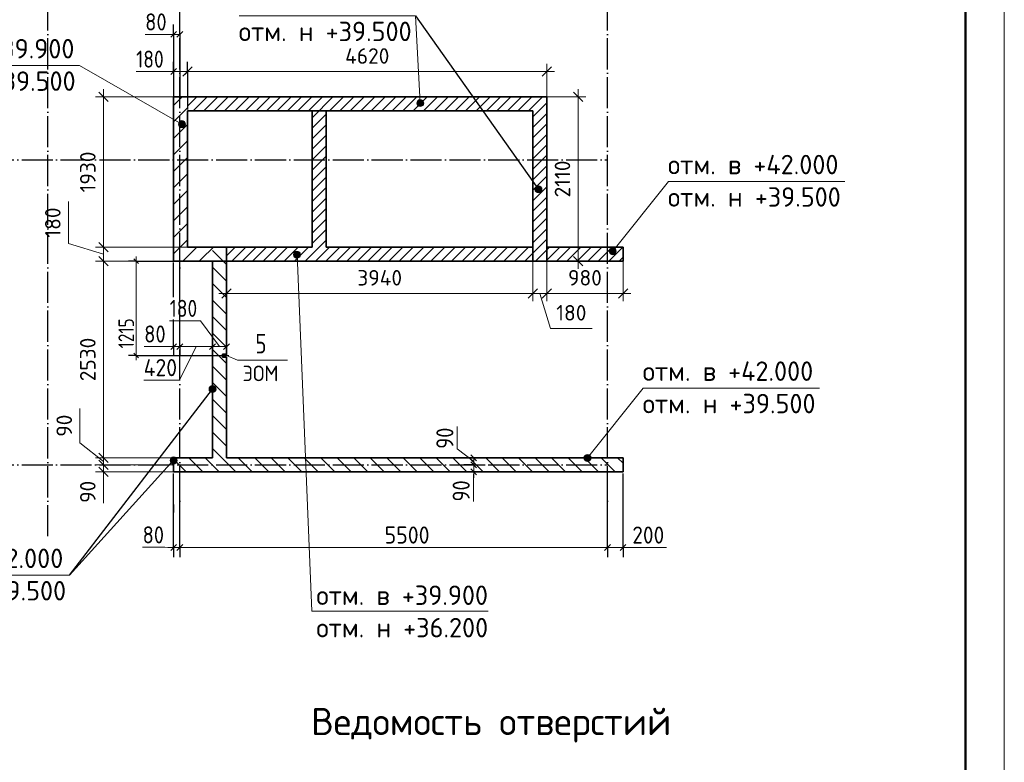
# Model space of a CAD drawing. Header units: millimetres. Extents: x -49773 to 2322955, y -3321 to 58485.
# Tile 485 of 580: x 1896963 to 1909627, y 12662 to 22206. Entities that reach past the tile are written whole.
import ezdxf

# ---------------------------------------------------------------- set-up
doc = ezdxf.new("R2010")
doc.units = ezdxf.units.MM
doc.header["$PDMODE"] = 65
doc.linetypes.add('______11', pattern=[500, 400, -50, 0, -50])
doc.linetypes.add('______5', pattern=[1100, 800, -100, 100, -100])
for name, color, linetype, lineweight in [('Standard', 7, 'Continuous', 25), ('Высотная отметки_ общее', 7, 'Continuous', 13), ('Макрос окна_ общее', 7, 'Continuous', 13), ('Ограждение_ 2D надпись', 7, 'Continuous', 13), ('Размерная линия_ общее', 7, 'Continuous', 13), ('Размерная линия_ общее_1', 7, 'Continuous', 13), ('СПДС_РАЗМЕРЫ', 152, 'Continuous', 25), ('Стена_ общее', 7, 'Continuous', 35), ('тонкая', 7, 'Continuous', 25)]:
    doc.layers.add(name, color=color, linetype=linetype, lineweight=lineweight)
doc.layers.add('Осевая линия_ общее', color=7, linetype='______5', lineweight=13, true_color=0xa0a0a0)
doc.styles.add('ISOCPEUR', font='txt')
doc.dimstyles.new('__________2', dxfattribs={"dimtxt": 250, "dimasz": 200, "dimexe": 0, "dimexo": 0, "dimgap": 100, "dimtad": 1, "dimdec": 0, "dimrnd": 1, "dimzin": 12, "dimdsep": 46, "dimtxsty": 'ISOCPEUR', "dimblk": 'ALL_ML_STRICH', "dimblk1": 'ALL_ML_STRICH', "dimblk2": 'ALL_ML_STRICH', "dimsah": 1, "dimcen": 0, "dimclrd": 7, "dimclre": 7, "dimclrt": 7, "dimadec": 0, "dimazin": 0, "dimtfac": 1, "dimtdec": 0, "dimtmove": 1, "dimatfit": 3, "dimfxl": 0, "dimtzin": 0, "dimlwd": 0, "dimlwe": 13, "dimarcsym": 0})

# ---------------------------------------------------------------- blocks, each defined once
blk = doc.blocks.new('ALL_ML_STRICH')
at = {"color": 0, "linetype": 'ByBlock', "lineweight": -2}
for p, q in [((-1, 0), (0.5, 0)), ((-0.3, -0.3), (0.3, 0.3)), ((0, -0.5), (0, 0.5))]:
    blk.add_line(p, q, dxfattribs=at)
blk = doc.blocks.new('*D920')
at = {"layer": 'Defpoints', "color": 0}
for p in [(1898943, 21214), (1898039, 19284), (1899123, 19284)]:
    blk.add_point(p, dxfattribs=at)
at = {"layer": 'СПДС_РАЗМЕРЫ', "color": 7, "lineweight": 13}
for p, q in [((1898943, 21214), (1898039, 21214)), ((1899123, 19284), (1898039, 19284))]:
    blk.add_line(p, q, dxfattribs=at)
at = {"layer": 'СПДС_РАЗМЕРЫ', "color": 7, "lineweight": 0}
blk.add_line((1898039, 21014), (1898039, 19484), dxfattribs=at)
at = {"layer": 'СПДС_РАЗМЕРЫ', "color": 7, "lineweight": 0, "xscale": 200, "yscale": 200, "zscale": 200}
for p, rotation in [((1898039, 21214), 90), ((1898039, 19284), 270)]:
    blk.add_blockref('ALL_ML_STRICH', p, dxfattribs=dict(at, rotation=rotation))
at = {"layer": 'СПДС_РАЗМЕРЫ', "color": 7, "insert": (1897839, 20249), "char_height": 200, "attachment_point": 5, "rotation": 90, "style": 'ISOCPEUR'}
blk.add_mtext('1930', dxfattribs=at)
blk = doc.blocks.new('*D921')
at = {"layer": 'Defpoints', "color": 0}
for p in [(1898943, 19104), (1898039, 16574), (1898943, 16574)]:
    blk.add_point(p, dxfattribs=at)
at = {"layer": 'СПДС_РАЗМЕРЫ', "color": 7, "lineweight": 13}
for p, q in [((1898943, 19104), (1898039, 19104)), ((1898943, 16574), (1898039, 16574))]:
    blk.add_line(p, q, dxfattribs=at)
at = {"layer": 'СПДС_РАЗМЕРЫ', "color": 7, "lineweight": 0}
blk.add_line((1898039, 18904), (1898039, 16774), dxfattribs=at)
at = {"layer": 'СПДС_РАЗМЕРЫ', "color": 7, "lineweight": 0, "xscale": 200, "yscale": 200, "zscale": 200}
for p, rotation in [((1898039, 19104), 90), ((1898039, 16574), 270)]:
    blk.add_blockref('ALL_ML_STRICH', p, dxfattribs=dict(at, rotation=rotation))
at = {"layer": 'СПДС_РАЗМЕРЫ', "color": 7, "insert": (1897839, 17839), "char_height": 200, "attachment_point": 5, "rotation": 90, "style": 'ISOCPEUR'}
blk.add_mtext('2530', dxfattribs=at)
blk = doc.blocks.new('*D922')
at = {"layer": 'Defpoints', "color": 0}
for p in [(1898039, 16484), (1898943, 16574), (1898943, 16484)]:
    blk.add_point(p, dxfattribs=at)
at = {"layer": 'СПДС_РАЗМЕРЫ', "color": 7, "lineweight": 0}
for p, q in [((1897736, 17208), (1897736, 16768)), ((1898039, 16774), (1898039, 16974)), ((1897736, 16768), (1898039, 16529)), ((1898039, 16574), (1898039, 16484)), ((1898039, 16284), (1898039, 16084))]:
    blk.add_line(p, q, dxfattribs=at)
at = {"layer": 'СПДС_РАЗМЕРЫ', "color": 7, "lineweight": 13}
for p, q in [((1898943, 16574), (1898039, 16574)), ((1898943, 16484), (1898039, 16484))]:
    blk.add_line(p, q, dxfattribs=at)
at = {"layer": 'СПДС_РАЗМЕРЫ', "color": 7, "lineweight": 0, "xscale": 200, "yscale": 200, "zscale": 200}
for p, rotation in [((1898039, 16574), 270), ((1898039, 16484), 90)]:
    blk.add_blockref('ALL_ML_STRICH', p, dxfattribs=dict(at, rotation=rotation))
at = {"layer": 'СПДС_РАЗМЕРЫ', "color": 7, "insert": (1897536, 16988), "char_height": 200, "attachment_point": 5, "rotation": 90, "style": 'ISOCPEUR'}
blk.add_mtext('90', dxfattribs=at)
blk = doc.blocks.new('*D923')
at = {"layer": 'Defpoints', "color": 0}
for p in [(1898943, 16484), (1898039, 16394), (1898943, 16394)]:
    blk.add_point(p, dxfattribs=at)
at = {"layer": 'СПДС_РАЗМЕРЫ', "color": 7, "lineweight": 0}
for p, q in [((1898039, 16684), (1898039, 16884)), ((1898039, 16484), (1898039, 16394)), ((1898039, 16194), (1898039, 15994))]:
    blk.add_line(p, q, dxfattribs=at)
at = {"layer": 'СПДС_РАЗМЕРЫ', "color": 7, "lineweight": 13}
for p, q in [((1898943, 16484), (1898039, 16484)), ((1898943, 16394), (1898039, 16394))]:
    blk.add_line(p, q, dxfattribs=at)
at = {"layer": 'СПДС_РАЗМЕРЫ', "color": 7, "lineweight": 0, "xscale": 200, "yscale": 200, "zscale": 200}
for p, rotation in [((1898039, 16484), 270), ((1898039, 16394), 90)]:
    blk.add_blockref('ALL_ML_STRICH', p, dxfattribs=dict(at, rotation=rotation))
at = {"layer": 'СПДС_РАЗМЕРЫ', "color": 7, "insert": (1897839, 16138), "char_height": 200, "attachment_point": 5, "rotation": 90, "style": 'ISOCPEUR'}
blk.add_mtext('90', dxfattribs=at)
blk = doc.blocks.new('*D977')
at = {"layer": 'Defpoints', "color": 0}
for p in [(1899123, 19284), (1898039, 19104), (1899123, 19104)]:
    blk.add_point(p, dxfattribs=at)
at = {"layer": 'СПДС_РАЗМЕРЫ', "color": 7, "lineweight": 0}
for p, q in [((1897589, 19869), (1897589, 19329)), ((1898039, 19484), (1898039, 19684)), ((1897589, 19329), (1898039, 19194)), ((1898039, 19284), (1898039, 19104)), ((1898039, 18904), (1898039, 18704))]:
    blk.add_line(p, q, dxfattribs=at)
at = {"layer": 'СПДС_РАЗМЕРЫ', "color": 7, "lineweight": 13}
for p, q in [((1899123, 19284), (1898039, 19284)), ((1899123, 19104), (1898039, 19104))]:
    blk.add_line(p, q, dxfattribs=at)
at = {"layer": 'СПДС_РАЗМЕРЫ', "color": 7, "lineweight": 0, "xscale": 200, "yscale": 200, "zscale": 200}
for p, rotation in [((1898039, 19284), 270), ((1898039, 19104), 90)]:
    blk.add_blockref('ALL_ML_STRICH', p, dxfattribs=dict(at, rotation=rotation))
at = {"layer": 'СПДС_РАЗМЕРЫ', "color": 7, "insert": (1897389, 19599), "char_height": 200, "attachment_point": 5, "rotation": 90, "style": 'ISOCPEUR'}
blk.add_mtext('180', dxfattribs=at)
blk = doc.blocks.new('*D978')
at = {"layer": 'Defpoints', "color": 0}
for p in [(1903743, 21540), (1899123, 21214), (1903743, 21214)]:
    blk.add_point(p, dxfattribs=at)
at = {"layer": 'СПДС_РАЗМЕРЫ', "color": 7, "lineweight": 13}
for p, q in [((1899123, 21214), (1899123, 21540)), ((1903743, 21214), (1903743, 21540))]:
    blk.add_line(p, q, dxfattribs=at)
at = {"layer": 'СПДС_РАЗМЕРЫ', "color": 7, "lineweight": 0}
blk.add_line((1899323, 21540), (1903543, 21540), dxfattribs=at)
at = {"layer": 'СПДС_РАЗМЕРЫ', "color": 7, "lineweight": 0, "xscale": 200, "yscale": 200, "zscale": 200, "rotation": 180}
blk.add_blockref('ALL_ML_STRICH', (1899123, 21540), dxfattribs=at)
at = {"layer": 'СПДС_РАЗМЕРЫ', "color": 7, "lineweight": 0, "xscale": 200, "yscale": 200, "zscale": 200}
blk.add_blockref('ALL_ML_STRICH', (1903743, 21540), dxfattribs=at)
at = {"layer": 'СПДС_РАЗМЕРЫ', "color": 7, "insert": (1901433, 21740), "char_height": 200, "attachment_point": 5, "style": 'ISOCPEUR'}
blk.add_mtext('4620', dxfattribs=at)
blk = doc.blocks.new('*D979')
at = {"layer": 'Defpoints', "color": 0}
for p in [(1903743, 21214), (1903743, 19104), (1904144, 19104)]:
    blk.add_point(p, dxfattribs=at)
at = {"layer": 'СПДС_РАЗМЕРЫ', "color": 7, "lineweight": 13}
for p, q in [((1903743, 21214), (1904144, 21214)), ((1903743, 19104), (1904144, 19104))]:
    blk.add_line(p, q, dxfattribs=at)
at = {"layer": 'СПДС_РАЗМЕРЫ', "color": 7, "lineweight": 0}
blk.add_line((1904144, 21014), (1904144, 19304), dxfattribs=at)
at = {"layer": 'СПДС_РАЗМЕРЫ', "color": 7, "lineweight": 0, "xscale": 200, "yscale": 200, "zscale": 200}
for p, rotation in [((1904144, 21214), 90), ((1904144, 19104), 270)]:
    blk.add_blockref('ALL_ML_STRICH', p, dxfattribs=dict(at, rotation=rotation))
at = {"layer": 'СПДС_РАЗМЕРЫ', "color": 7, "insert": (1903944, 20159), "char_height": 200, "attachment_point": 5, "rotation": 90, "style": 'ISOCPEUR'}
blk.add_mtext('2110', dxfattribs=at)
blk = doc.blocks.new('*D980')
at = {"layer": 'Defpoints', "color": 0}
for p in [(1903743, 19104), (1904723, 19104), (1904723, 18689)]:
    blk.add_point(p, dxfattribs=at)
at = {"layer": 'СПДС_РАЗМЕРЫ', "color": 7, "lineweight": 13}
for p, q in [((1903743, 19104), (1903743, 18689)), ((1904723, 19104), (1904723, 18689))]:
    blk.add_line(p, q, dxfattribs=at)
at = {"layer": 'СПДС_РАЗМЕРЫ', "color": 7, "lineweight": 0}
blk.add_line((1903943, 18689), (1904523, 18689), dxfattribs=at)
at = {"layer": 'СПДС_РАЗМЕРЫ', "color": 7, "lineweight": 0, "xscale": 200, "yscale": 200, "zscale": 200, "rotation": 180}
blk.add_blockref('ALL_ML_STRICH', (1903743, 18689), dxfattribs=at)
at = {"layer": 'СПДС_РАЗМЕРЫ', "color": 7, "lineweight": 0, "xscale": 200, "yscale": 200, "zscale": 200}
blk.add_blockref('ALL_ML_STRICH', (1904723, 18689), dxfattribs=at)
at = {"layer": 'СПДС_РАЗМЕРЫ', "color": 7, "insert": (1904233, 18889), "char_height": 200, "attachment_point": 5, "style": 'ISOCPEUR'}
blk.add_mtext('980', dxfattribs=at)
blk = doc.blocks.new('*D981')
at = {"layer": 'Defpoints', "color": 0}
for p in [(1903563, 19104), (1903743, 19104), (1903743, 18689)]:
    blk.add_point(p, dxfattribs=at)
at = {"layer": 'СПДС_РАЗМЕРЫ', "color": 7, "lineweight": 13}
for p, q in [((1903563, 19104), (1903563, 18689)), ((1903743, 19104), (1903743, 18689))]:
    blk.add_line(p, q, dxfattribs=at)
at = {"layer": 'СПДС_РАЗМЕРЫ', "color": 7, "lineweight": 0}
for p, q in [((1903363, 18689), (1903163, 18689)), ((1903563, 18689), (1903743, 18689)), ((1903788, 18239), (1903653, 18689)), ((1903943, 18689), (1904143, 18689)), ((1904328, 18239), (1903788, 18239))]:
    blk.add_line(p, q, dxfattribs=at)
at = {"layer": 'СПДС_РАЗМЕРЫ', "color": 7, "lineweight": 0, "xscale": 200, "yscale": 200, "zscale": 200}
blk.add_blockref('ALL_ML_STRICH', (1903563, 18689), dxfattribs=at)
at = {"layer": 'СПДС_РАЗМЕРЫ', "color": 7, "lineweight": 0, "xscale": 200, "yscale": 200, "zscale": 200, "rotation": 180}
blk.add_blockref('ALL_ML_STRICH', (1903743, 18689), dxfattribs=at)
at = {"layer": 'СПДС_РАЗМЕРЫ', "color": 7, "insert": (1904058, 18439), "char_height": 200, "attachment_point": 5, "style": 'ISOCPEUR'}
blk.add_mtext('180', dxfattribs=at)
blk = doc.blocks.new('*D982')
at = {"layer": 'Defpoints', "color": 0}
for p in [(1899623, 19104), (1903563, 19104), (1903563, 18689)]:
    blk.add_point(p, dxfattribs=at)
at = {"layer": 'СПДС_РАЗМЕРЫ', "color": 7, "lineweight": 13}
for p, q in [((1899623, 19104), (1899623, 18689)), ((1903563, 19104), (1903563, 18689))]:
    blk.add_line(p, q, dxfattribs=at)
at = {"layer": 'СПДС_РАЗМЕРЫ', "color": 7, "lineweight": 0}
blk.add_line((1899823, 18689), (1903363, 18689), dxfattribs=at)
at = {"layer": 'СПДС_РАЗМЕРЫ', "color": 7, "lineweight": 0, "xscale": 200, "yscale": 200, "zscale": 200, "rotation": 180}
blk.add_blockref('ALL_ML_STRICH', (1899623, 18689), dxfattribs=at)
at = {"layer": 'СПДС_РАЗМЕРЫ', "color": 7, "lineweight": 0, "xscale": 200, "yscale": 200, "zscale": 200}
blk.add_blockref('ALL_ML_STRICH', (1903563, 18689), dxfattribs=at)
at = {"layer": 'СПДС_РАЗМЕРЫ', "color": 7, "insert": (1901593, 18889), "char_height": 200, "attachment_point": 5, "style": 'ISOCPEUR'}
blk.add_mtext('3940', dxfattribs=at)

msp = doc.modelspace()

# ---------------------------------------------------------------- hatches: boundary and pattern name
at = {"layer": 'Высотная отметки_ общее', "linetype": 'Continuous', "lineweight": 13, "transparency": 33554687}
for points in [[(1902070.4, 21140.8), (1902149.8, 21106.2), (1902079.5, 21162.3)], [(1902079.5, 21162.3), (1902159, 21127.7), (1902098.4, 21176)], [(1902079.5, 21162.3), (1902149.8, 21106.2), (1902159, 21127.7)], [(1902098.4, 21176), (1902156.4, 21150.5), (1902121.2, 21178.5)], [(1902098.4, 21176), (1902159, 21127.7), (1902156.4, 21150.5)], [(1902121.2, 21178.5), (1902156.4, 21150.5), (1902142.7, 21169.4)], [(1902073, 21118), (1902130.9, 21092.5), (1902070.4, 21140.8)], [(1902070.4, 21140.8), (1902130.9, 21092.5), (1902149.8, 21106.2)], [(1902108.1, 21090), (1902073, 21118), (1902086.6, 21099.1)], [(1902073, 21118), (1902108.1, 21090), (1902130.9, 21092.5)], [(1899014.8, 20892.3), (1899094.3, 20857.7), (1899033.7, 20906)], [(1899033.7, 20906), (1899091.7, 20880.5), (1899056.5, 20908.6)], [(1899033.7, 20906), (1899094.3, 20857.7), (1899091.7, 20880.5)], [(1899056.5, 20908.6), (1899091.7, 20880.5), (1899078, 20899.5)], [(1899005.7, 20870.8), (1899085.1, 20836.2), (1899014.8, 20892.3)], [(1899008.2, 20848), (1899066.2, 20822.5), (1899005.7, 20870.8)], [(1899005.7, 20870.8), (1899066.2, 20822.5), (1899085.1, 20836.2)], [(1899043.4, 20820), (1899008.2, 20848), (1899021.9, 20829.1)], [(1899008.2, 20848), (1899043.4, 20820), (1899066.2, 20822.5)], [(1899014.8, 20892.3), (1899085.1, 20836.2), (1899094.3, 20857.7)], [(1903591.2, 20031.8), (1903670.7, 19997.2), (1903600.3, 20053.3)], [(1903593.8, 20009), (1903651.7, 19983.5), (1903591.2, 20031.8)], [(1903591.2, 20031.8), (1903651.7, 19983.5), (1903670.7, 19997.2)], [(1903600.3, 20053.3), (1903679.8, 20018.7), (1903619.3, 20067)], [(1903600.3, 20053.3), (1903670.7, 19997.2), (1903679.8, 20018.7)], [(1903619.3, 20067), (1903677.2, 20041.5), (1903642.1, 20069.5)], [(1903619.3, 20067), (1903679.8, 20018.7), (1903677.2, 20041.5)], [(1903642.1, 20069.5), (1903677.2, 20041.5), (1903663.6, 20060.4)], [(1903629, 19981), (1903593.8, 20009), (1903607.5, 19990.1)], [(1903593.8, 20009), (1903629, 19981), (1903651.7, 19983.5)], [(1904546.4, 19236.1), (1904625.8, 19201.5), (1904555.5, 19257.6)], [(1904555.5, 19257.6), (1904634.9, 19223.1), (1904574.4, 19271.3)], [(1904555.5, 19257.6), (1904625.8, 19201.5), (1904634.9, 19223.1)], [(1904574.4, 19271.3), (1904632.4, 19245.8), (1904597.2, 19273.9)], [(1904574.4, 19271.3), (1904634.9, 19223.1), (1904632.4, 19245.8)], [(1904597.2, 19273.9), (1904632.4, 19245.8), (1904618.7, 19264.8)], [(1900569.4, 19168), (1900487.3, 19204.8), (1900483.8, 19181.7)], [(1900569.4, 19168), (1900483.8, 19181.7), (1900554.4, 19150)], [(1900554.4, 19150), (1900483.8, 19181.7), (1900491.9, 19160.3)], [(1900572.8, 19191.1), (1900502.2, 19222.8), (1900487.3, 19204.8)], [(1900572.8, 19191.1), (1900487.3, 19204.8), (1900569.4, 19168)], [(1900554.4, 19150), (1900491.9, 19160.3), (1900533, 19141.9)], [(1900533, 19141.9), (1900491.9, 19160.3), (1900509.9, 19145.3)], [(1900564.7, 19212.5), (1900523.6, 19230.9), (1900502.2, 19222.8)], [(1900564.7, 19212.5), (1900502.2, 19222.8), (1900572.8, 19191.1)], [(1900523.6, 19230.9), (1900564.7, 19212.5), (1900546.7, 19227.4)], [(1904548.9, 19213.4), (1904606.9, 19187.9), (1904546.4, 19236.1)], [(1904546.4, 19236.1), (1904606.9, 19187.9), (1904625.8, 19201.5)], [(1904584.1, 19185.3), (1904548.9, 19213.4), (1904562.6, 19194.4)], [(1904548.9, 19213.4), (1904584.1, 19185.3), (1904606.9, 19187.9)], [(1899447.8, 17414.3), (1899401.6, 17476.4), (1899398.3, 17453.7)], [(1899469.6, 17422.7), (1899415.9, 17494.9), (1899401.6, 17476.4)], [(1899469.6, 17422.7), (1899401.6, 17476.4), (1899447.8, 17414.3)], [(1899483.9, 17441.1), (1899437.7, 17503.3), (1899415.9, 17494.9)], [(1899483.9, 17441.1), (1899415.9, 17494.9), (1899469.6, 17422.7)], [(1899487.2, 17463.8), (1899460.4, 17499.9), (1899437.7, 17503.3)], [(1899487.2, 17463.8), (1899437.7, 17503.3), (1899483.9, 17441.1)], [(1899460.4, 17499.9), (1899487.2, 17463.8), (1899478.9, 17485.6)], [(1899447.8, 17414.3), (1899398.3, 17453.7), (1899425.1, 17417.6)], [(1899425.1, 17417.6), (1899398.3, 17453.7), (1899406.6, 17431.9)], [(1904221.8, 16580.6), (1904301.3, 16546), (1904230.9, 16602.1)], [(1904230.9, 16602.1), (1904310.4, 16567.6), (1904249.9, 16615.8)], [(1904230.9, 16602.1), (1904301.3, 16546), (1904310.4, 16567.6)], [(1904249.9, 16615.8), (1904307.8, 16590.3), (1904272.6, 16618.4)], [(1904249.9, 16615.8), (1904310.4, 16567.6), (1904307.8, 16590.3)], [(1904272.6, 16618.4), (1904307.8, 16590.3), (1904294.1, 16609.3)], [(1898947.8, 16496.3), (1898901.6, 16558.4), (1898898.3, 16535.7)], [(1898947.8, 16496.3), (1898898.3, 16535.7), (1898925.1, 16499.6)], [(1898925.1, 16499.6), (1898898.3, 16535.7), (1898906.6, 16513.9)], [(1898969.6, 16504.7), (1898915.9, 16576.9), (1898901.6, 16558.4)], [(1898969.6, 16504.7), (1898901.6, 16558.4), (1898947.8, 16496.3)], [(1898983.9, 16523.2), (1898937.7, 16585.3), (1898915.9, 16576.9)], [(1898983.9, 16523.2), (1898915.9, 16576.9), (1898969.6, 16504.7)], [(1898987.2, 16545.8), (1898960.4, 16581.9), (1898937.7, 16585.3)], [(1898987.2, 16545.8), (1898937.7, 16585.3), (1898983.9, 16523.2)], [(1898960.4, 16581.9), (1898987.2, 16545.8), (1898978.9, 16567.6)], [(1904224.4, 16557.9), (1904282.3, 16532.4), (1904221.8, 16580.6)], [(1904221.8, 16580.6), (1904282.3, 16532.4), (1904301.3, 16546)], [(1904259.5, 16529.8), (1904224.4, 16557.9), (1904238, 16538.9)], [(1904224.4, 16557.9), (1904259.5, 16529.8), (1904282.3, 16532.4)]]:
    msp.add_hatch(color=7, dxfattribs=at).paths.add_polyline_path(points)
at = {"layer": 'тонкая'}
h = msp.add_hatch(dxfattribs=at)
h.set_pattern_fill('ANSI31', color=254, scale=30)
h.set_pattern_definition([(45, (327168.32, 42149.83), (-67.351921, 67.351921), [])])
edge = h.paths.add_edge_path()
edge.add_line((1899122.8, 21034.1), (1900722.8, 21034.1))
edge.add_line((1899122.8, 21214.1), (1899122.8, 21034.1))
edge.add_line((1903742.8, 21214.1), (1899122.8, 21214.1))
edge.add_line((1903742.8, 20404.1), (1903742.8, 21214.1))
edge.add_line((1903562.8, 20404.1), (1903742.8, 20404.1))
edge.add_line((1903562.8, 21034.1), (1903562.8, 20404.1))
edge.add_line((1900902.8, 21034.1), (1903562.8, 21034.1))
edge.add_line((1900902.8, 20404.1), (1900902.8, 21034.1))
edge.add_line((1900722.8, 20404.1), (1900902.8, 20404.1))
edge.add_line((1900722.8, 21034.1), (1900722.8, 20404.1))
edge = h.paths.add_edge_path()
edge.add_line((1900902.8, 19284.1), (1900902.8, 20404.1))
edge.add_line((1903562.8, 19284.1), (1900902.8, 19284.1))
edge.add_line((1903562.8, 20404.1), (1903562.8, 19284.1))
edge.add_line((1903562.8, 20404.1), (1903742.8, 20404.1))
edge.add_line((1903742.8, 19284.1), (1903742.8, 20404.1))
edge.add_line((1904522.8, 19284.1), (1903742.8, 19284.1))
edge.add_line((1904522.8, 19104.1), (1904522.8, 19284.1))
edge.add_line((1899622.8, 19104.1), (1904522.8, 19104.1))
edge.add_line((1899622.8, 19104.1), (1899622.8, 19284.1))
edge.add_line((1900722.8, 19284.1), (1899622.8, 19284.1))
edge.add_line((1900722.8, 20404.1), (1900722.8, 19284.1))
edge.add_line((1900722.8, 20404.1), (1900902.8, 20404.1))
edge = h.paths.add_edge_path()
edge.add_line((1904522.8, 19104.1), (1904722.8, 19104.1))
edge.add_line((1904522.8, 19104.1), (1904522.8, 19284.1))
edge.add_line((1904722.8, 19284.1), (1904522.8, 19284.1))
edge.add_line((1904722.8, 19104.1), (1904722.8, 19284.1))

# ---------------------------------------------------------------- linework, layer by layer
at = {"layer": 'Standard', "color": 7, "linetype": 'Continuous', "lineweight": 13, "transparency": 33554687}
msp.add_lwpolyline([(1867626.9, -2690), (1909626.9, -2690), (1909626.9, 27010), (1867626.9, 27010), (1867626.9, -2690)], close=True, dxfattribs=at)
at = {"layer": 'Standard', "color": 7, "linetype": 'Continuous', "lineweight": 50, "transparency": 33554687}
msp.add_lwpolyline([(1869626.9, 26510), (1909126.9, 26510), (1909126.9, -2190), (1869626.9, -2190), (1869626.9, 26510)], close=True, dxfattribs=at)
at = {"layer": 'Высотная отметки_ общее', "color": 7, "linetype": 'Continuous', "lineweight": 13, "transparency": 33554687}
for p, q in [((1902079.5, 21162.3), (1902079.5, 21162.3)), ((1902142.7, 21169.4), (1902142.7, 21169.4)), ((1902086.6, 21099.1), (1902086.6, 21099.1)), ((1902149.8, 21106.2), (1902149.8, 21106.2)), ((1899078, 20899.5), (1899078, 20899.5)), ((1899014.8, 20892.3), (1899014.8, 20892.3)), ((1899021.9, 20829.1), (1899021.9, 20829.1)), ((1899085.1, 20836.2), (1899085.1, 20836.2)), ((1903600.3, 20053.3), (1903600.3, 20053.3)), ((1903663.6, 20060.4), (1903663.6, 20060.4)), ((1903607.5, 19990.1), (1903607.5, 19990.1)), ((1903670.7, 19997.2), (1903670.7, 19997.2)), ((1904555.5, 19257.6), (1904555.5, 19257.6)), ((1904618.7, 19264.8), (1904618.7, 19264.8)), ((1900487.3, 19204.8), (1900487.3, 19204.8)), ((1900509.9, 19145.3), (1900509.9, 19145.3)), ((1900546.7, 19227.4), (1900546.7, 19227.4)), ((1900569.4, 19168), (1900569.4, 19168)), ((1904562.6, 19194.4), (1904562.6, 19194.4)), ((1904625.8, 19201.5), (1904625.8, 19201.5)), ((1899415.9, 17494.9), (1899415.9, 17494.9)), ((1899478.9, 17485.6), (1899478.9, 17485.6)), ((1899406.6, 17431.9), (1899406.6, 17431.9)), ((1899469.6, 17422.7), (1899469.6, 17422.7)), ((1904230.9, 16602.1), (1904230.9, 16602.1)), ((1904294.1, 16609.3), (1904294.1, 16609.3)), ((1898906.6, 16513.9), (1898906.6, 16513.9)), ((1898915.9, 16576.9), (1898915.9, 16576.9)), ((1898969.6, 16504.7), (1898969.6, 16504.7)), ((1898978.9, 16567.6), (1898978.9, 16567.6)), ((1904238, 16538.9), (1904238, 16538.9)), ((1904301.3, 16546), (1904301.3, 16546))]:
    msp.add_line(p, q, dxfattribs=at)
for points in [[(1902114.7, 21134.3), (1902055.8, 22255.8), (1899787.7, 22255.8)], [(1899050, 20864.3), (1897734, 21616.9), (1895465.9, 21616.9)], [(1904590.7, 19229.6), (1905307.1, 20128), (1907575.2, 20128)], [(1900530.1, 19186.4), (1900721, 14605), (1902989.1, 14605)], [(1904266.1, 16574.1), (1904982.5, 17472.5), (1907250.6, 17472.5)], [(1898942.8, 16543.9), (1897604.7, 15066.7), (1895336.6, 15066.7)]]:
    msp.add_lwpolyline(points, dxfattribs=at)
for centre in [(1902114.7, 21134.3), (1899050, 20864.3), (1903635.5, 20025.3), (1904590.7, 19229.6), (1900528.3, 19186.4), (1899442.8, 17458.8), (1904266.1, 16574.1), (1898942.8, 16540.8)]:
    msp.add_circle(centre, 45, dxfattribs=at)
at = {"layer": 'Макрос окна_ общее', "color": 7, "linetype": 'Continuous', "lineweight": -3, "transparency": 33554687}
msp.add_line((1903082.8, 16574.1), (1903302.8, 16574.1), dxfattribs=at)
at = {"layer": 'Ограждение_ 2D надпись', "color": 7, "linetype": 'Continuous', "lineweight": 13, "transparency": 33554687}
msp.add_lwpolyline([(1899622.8, 17889.1), (1899765.3, 17830), (1900405.3, 17830)], dxfattribs=at)
at = {"layer": 'Осевая линия_ общее', "color": 253, "linetype": '______11', "lineweight": -3, "true_color": 0xa0a0a0, "transparency": 33554687}
for p, q in [((1897322.8, 15567), (1897322.8, 25421.1)), ((1899022.8, 15567), (1899022.8, 25421.1)), ((1904522.8, 15567), (1904522.8, 25421.1)), ((1893987.7, 20404.1), (1904522.8, 20404.1)), ((1893987.7, 16484.1), (1904522.8, 16484.1))]:
    msp.add_line(p, q, dxfattribs=at)
at = {"layer": 'Размерная линия_ общее', "color": 7, "linetype": 'Continuous', "lineweight": 25, "transparency": 33554687}
for p, q in [((1898905.3, 21980.6), (1898980.3, 22055.6)), ((1898985.3, 21980.6), (1899060.3, 22055.6)), ((1898905.3, 21502.1), (1898980.3, 21577.1)), ((1899085.3, 21502.1), (1899160.3, 21577.1)), ((1898905.3, 17967.1), (1898980.3, 18042.1)), ((1898985.3, 17967.1), (1899060.3, 18042.1)), ((1899405.3, 17967.1), (1899480.3, 18042.1)), ((1899585.3, 17967.1), (1899660.3, 18042.1)), ((1902764.8, 16611.6), (1902839.8, 16536.6)), ((1902764.8, 16521.6), (1902839.8, 16446.6)), ((1902764.8, 16431.6), (1902839.8, 16356.6)), ((1898905.3, 15385.4), (1898980.3, 15460.4)), ((1898985.3, 15385.4), (1899060.3, 15460.4)), ((1904485.3, 15385.4), (1904560.3, 15460.4)), ((1904685.3, 15385.4), (1904760.3, 15460.4))]:
    msp.add_line(p, q, dxfattribs=at)
at = {"layer": 'Размерная линия_ общее', "color": 253, "linetype": 'Continuous', "lineweight": -3, "true_color": 0xa0a0a0, "transparency": 33554687}
for p, q in [((1898942.8, 22018.1), (1898942.8, 22143.1)), ((1899022.8, 22018.1), (1899022.8, 22143.1)), ((1898942.8, 22018.1), (1898942.8, 21893.1)), ((1898942.8, 22018.1), (1898942.8, 21184.1)), ((1899022.8, 22018.1), (1899022.8, 21893.1)), ((1899022.8, 22018.1), (1899022.8, 21184.1)), ((1898942.8, 21539.6), (1898942.8, 21664.6)), ((1899122.8, 21539.6), (1899122.8, 21664.6)), ((1898942.8, 21539.6), (1898942.8, 21543.7)), ((1898942.8, 21539.6), (1898942.8, 21414.6)), ((1899122.8, 21539.6), (1899122.8, 21414.6)), ((1899122.8, 21539.6), (1899122.8, 21054.1)), ((1902802.3, 19284.1), (1903562.8, 19284.1)), ((1903742.8, 19284.1), (1904722.8, 19284.1)), ((1898942.8, 18638.9), (1898942.8, 19084.1)), ((1899022.8, 18638.9), (1899022.8, 19084.1)), ((1898942.8, 18004.6), (1898942.8, 18129.6)), ((1899022.8, 18004.6), (1899022.8, 18129.6)), ((1899442.8, 18004.6), (1899442.8, 18129.6)), ((1899622.8, 18004.6), (1899622.8, 18129.6)), ((1898942.8, 18004.6), (1898942.8, 17879.6)), ((1899022.8, 18004.6), (1899022.8, 17879.6)), ((1899442.8, 18004.6), (1899442.8, 17879.6)), ((1899622.8, 18004.6), (1899622.8, 17879.6)), ((1902802.3, 16574.1), (1902677.3, 16574.1)), ((1902802.3, 16484.1), (1902677.3, 16484.1)), ((1902802.3, 16574.1), (1902927.3, 16574.1)), ((1902802.3, 16574.1), (1902970.6, 16574.1)), ((1902802.3, 16484.1), (1902927.3, 16484.1)), ((1902802.3, 16484.1), (1902802.3, 16484.1)), ((1902802.3, 16394.1), (1902677.3, 16394.1)), ((1902802.3, 16394.1), (1902927.3, 16394.1)), ((1902802.3, 16394.1), (1902962.2, 16394.1)), ((1898942.8, 15422.9), (1898942.8, 15547.9)), ((1899022.8, 15422.9), (1899022.8, 15547.9)), ((1904522.8, 15422.9), (1904522.8, 15547.9)), ((1904722.8, 15422.9), (1904722.8, 15547.9)), ((1898942.8, 15422.9), (1898942.8, 15297.9)), ((1899022.8, 15422.9), (1899022.8, 15297.9)), ((1904522.8, 15422.9), (1904522.8, 15297.9)), ((1904722.8, 15422.9), (1904722.8, 15297.9))]:
    msp.add_line(p, q, dxfattribs=at)
at = {"layer": 'Размерная линия_ общее', "color": 7, "linetype": 'Continuous', "lineweight": 13, "transparency": 33554687}
for p, q in [((1898862.9, 22017.5), (1898576.9, 22017.5)), ((1898982.8, 22018.1), (1898862.9, 22017.5)), ((1898942.8, 22018.1), (1898867.8, 22018.1)), ((1898942.8, 22018.1), (1899022.8, 22018.1)), ((1898856.9, 21539.5), (1898460.9, 21539.5)), ((1899032.8, 21539.6), (1898856.9, 21539.5)), ((1898942.8, 21539.6), (1898867.8, 21539.6)), ((1898942.8, 21539.6), (1899122.8, 21539.6)), ((1899287.5, 18335.9), (1898891.5, 18335.9)), ((1899532.8, 18004.6), (1899287.5, 18335.9)), ((1898850.3, 18006.3), (1898564.3, 18006.3)), ((1898982.8, 18004.6), (1898850.3, 18006.3)), ((1898942.8, 18004.6), (1898867.8, 18004.6)), ((1898942.8, 18004.6), (1899022.8, 18004.6)), ((1899232.8, 18004.6), (1899019.8, 17574.3)), ((1899022.8, 18004.6), (1899442.8, 18004.6)), ((1899442.8, 18004.6), (1899622.8, 18004.6)), ((1899019.8, 17574.3), (1898557.8, 17574.3)), ((1902591.7, 16691.2), (1902591.7, 16977.2)), ((1902802.3, 16529.1), (1902591.7, 16691.2)), ((1902802.3, 16574.1), (1902802.3, 16484.1)), ((1902802.3, 16484.1), (1902802.3, 16394.1)), ((1902802.3, 16439.1), (1902801.2, 16299.7)), ((1902802.3, 16394.1), (1902802.3, 16319.1)), ((1902801.2, 16299.7), (1902801.2, 16013.7)), ((1898829.5, 15425), (1898543.5, 15425)), ((1898982.8, 15422.9), (1898829.5, 15425)), ((1898942.8, 15422.9), (1898867.8, 15422.9)), ((1898942.8, 15422.9), (1899022.8, 15422.9)), ((1899022.8, 15422.9), (1904522.8, 15422.9)), ((1904522.8, 15422.9), (1904722.8, 15422.9)), ((1904622.8, 15422.9), (1904842.2, 15422.5)), ((1904722.8, 15422.9), (1904797.8, 15422.9)), ((1904842.2, 15422.5), (1905282.2, 15422.5))]:
    msp.add_line(p, q, dxfattribs=at)
at = {"layer": 'Размерная линия_ общее', "color": 253, "linetype": 'Continuous', "lineweight": -3, "true_color": 0xa0a0a0, "transparency": 33554687}
for points in [[(1899622.8, 18004.6), (1899622.8, 18022.6), (1899622.8, 18022.6), (1899622.8, 18022.8), (1899622.8, 18022.8), (1899622.8, 19284.1)], [(1899442.8, 18004.6), (1899442.8, 18022.7), (1899442.8, 18022.7), (1899442.8, 18022.9), (1899442.8, 18022.9), (1899442.8, 19084.1)], [(1898942.8, 18004.6), (1898942.8, 18023), (1898942.8, 18023), (1898942.8, 18023.1), (1898942.8, 18023.1), (1898942.8, 18352.9)], [(1899022.8, 18004.6), (1899022.8, 18023), (1899022.8, 18023), (1899022.8, 18023.1), (1899022.8, 18023.1), (1899022.8, 18352.9)], [(1898942.8, 15422.9), (1898942.8, 15441.6), (1898942.8, 15441.6), (1898942.8, 15441.8), (1898942.8, 15441.8), (1898942.8, 15441.8), (1898942.8, 15441.8), (1898942.8, 16374.1)], [(1899022.8, 15422.9), (1899022.8, 15441.6), (1899022.8, 15441.6), (1899022.8, 15441.7), (1899022.8, 15441.7), (1899022.8, 15441.7), (1899022.8, 15441.7), (1899022.8, 16374.1)], [(1899022.8, 15422.9), (1899022.8, 15441.6), (1899022.8, 15441.6), (1899022.8, 15441.7), (1899022.8, 15441.7), (1899022.8, 15441.7), (1899022.8, 15441.7), (1899022.8, 16374.1)], [(1904522.8, 15422.9), (1904522.8, 15439.6), (1904522.8, 15439.6), (1904522.8, 16374.1)], [(1904722.8, 15422.9), (1904722.8, 15439.5), (1904722.8, 15439.5), (1904722.8, 16374.1)]]:
    msp.add_lwpolyline(points, dxfattribs=at)
at = {"layer": 'Размерная линия_ общее_1', "color": 253, "linetype": 'Continuous', "lineweight": -3, "true_color": 0xa0a0a0, "transparency": 33554687}
for p, q in [((1899122.8, 19465.5), (1899122.8, 19565.5)), ((1899122.8, 19465.5), (1899122.8, 19365.5)), ((1899122.8, 19465.5), (1899122.8, 19314.1)), ((1898461.1, 19104.1), (1898361.1, 19104.1)), ((1898461.1, 19104.1), (1898561.1, 19104.1)), ((1898461.1, 19104.1), (1899622.8, 19104.1)), ((1898461.1, 17889.1), (1898361.1, 17889.1)), ((1898461.1, 17889.1), (1898561.1, 17889.1)), ((1898461.1, 17889.1), (1899652.8, 17889.1)), ((1898942.8, 15973.4), (1898942.8, 15873.4))]:
    msp.add_line(p, q, dxfattribs=at)
at = {"layer": 'Размерная линия_ общее_1', "color": 7, "linetype": 'Continuous', "lineweight": 25, "transparency": 33554687}
for p, q in [((1898431.1, 19134.1), (1898491.1, 19074.1)), ((1898431.1, 17919.1), (1898491.1, 17859.1))]:
    msp.add_line(p, q, dxfattribs=at)
at = {"layer": 'Размерная линия_ общее_1', "color": 7, "linetype": 'Continuous', "lineweight": 13, "transparency": 33554687}
for p, q in [((1898461.1, 19104.1), (1898461.1, 19164.1)), ((1898461.1, 19104.1), (1898461.1, 17889.1)), ((1898461.1, 17889.1), (1898461.1, 17829.1))]:
    msp.add_line(p, q, dxfattribs=at)
at = {"layer": 'Размерная линия_ общее_1', "color": 253, "linetype": 'Continuous', "lineweight": -3, "true_color": 0xa0a0a0, "transparency": 33554687}
msp.add_lwpolyline([(1898942.8, 15973.4), (1898942.8, 16242.5), (1898942.8, 16242.5), (1898942.8, 16364.1)], dxfattribs=at)
at = {"layer": 'Стена_ общее', "color": 7, "linetype": 'Continuous', "lineweight": 35, "transparency": 33554687}
for p, q in [((1899122.8, 21214.1), (1898942.8, 21214.1)), ((1898942.8, 21214.1), (1898942.8, 20714.1)), ((1903742.8, 21214.1), (1899122.8, 21214.1)), ((1903742.8, 19104.1), (1903742.8, 21214.1)), ((1899122.8, 20714.1), (1899122.8, 21034.1)), ((1899122.8, 21034.1), (1900902.8, 21034.1)), ((1900722.8, 21034.1), (1900722.8, 19284.1)), ((1900902.8, 19284.1), (1900902.8, 21034.1)), ((1900902.8, 21034.1), (1903562.8, 21034.1)), ((1903562.8, 21034.1), (1903562.8, 19104.1)), ((1898942.8, 20714.1), (1898942.8, 19634.1)), ((1899122.8, 19634.1), (1899122.8, 20714.1)), ((1898942.8, 19634.1), (1898942.8, 19104.1)), ((1899122.8, 19284.1), (1899122.8, 19634.1)), ((1899622.8, 19284.1), (1899122.8, 19284.1)), ((1899622.8, 17909.1), (1899622.8, 19284.1)), ((1900722.8, 19284.1), (1899622.8, 19284.1)), ((1903562.8, 19284.1), (1900902.8, 19284.1)), ((1904722.8, 19284.1), (1903742.8, 19284.1)), ((1904722.8, 19104.1), (1904722.8, 19284.1)), ((1898942.8, 19104.1), (1899122.8, 19104.1)), ((1899122.8, 19104.1), (1899622.8, 19104.1)), ((1899442.8, 19104.1), (1899442.8, 16574.1)), ((1899622.8, 19104.1), (1904722.8, 19104.1)), ((1899622.8, 17909.1), (1899572.8, 17909.1)), ((1899572.8, 17909.1), (1899572.8, 17869.1)), ((1899572.8, 17869.1), (1899622.8, 17869.1)), ((1899622.8, 16574.1), (1899622.8, 17869.1)), ((1898942.8, 16574.1), (1898942.8, 16394.1)), ((1899442.8, 16574.1), (1898942.8, 16574.1)), ((1898942.8, 16574.1), (1898942.8, 16394.1)), ((1903302.8, 16574.1), (1899622.8, 16574.1)), ((1903082.8, 16574.1), (1903302.8, 16574.1)), ((1904722.8, 16574.1), (1903302.8, 16574.1)), ((1904722.8, 16394.1), (1904722.8, 16574.1)), ((1898942.8, 16394.1), (1899822.8, 16394.1)), ((1899822.8, 16394.1), (1903302.8, 16394.1)), ((1903302.8, 16394.1), (1904722.8, 16394.1)), ((1903302.8, 16394.1), (1903302.8, 16394.1)), ((1904722.8, 16394.1), (1904722.8, 16394.1))]:
    msp.add_line(p, q, dxfattribs=at)
at = {"layer": 'Стена_ общее', "color": 253, "linetype": '______11', "lineweight": 18, "true_color": 0xababab, "transparency": 33554687}
for p, q in [((1898942.8, 21105.5), (1899051.3, 21214.1)), ((1898942.8, 20681.3), (1899122.8, 20861.3)), ((1899122.8, 19164.2), (1899242.6, 19284.1)), ((1899442.8, 18814.8), (1899622.8, 18634.8)), ((1899442.8, 18390.5), (1899622.8, 18210.5)), ((1899442.8, 17966.2), (1899622.8, 17786.2)), ((1899442.8, 17542), (1899622.8, 17362)), ((1899442.8, 17117.7), (1899622.8, 16937.7)), ((1899442.8, 16693.4), (1899562.1, 16574.1)), ((1899317.9, 16394.1), (1899137.9, 16574.1)), ((1899742.1, 16394.1), (1899562.1, 16574.1))]:
    msp.add_line(p, q, dxfattribs=at)
at = {"layer": 'Стена_ общее', "color": 253, "linetype": '______5', "lineweight": 18, "true_color": 0xababab, "transparency": 33554687}
for p, q in [((1898942.8, 20893.4), (1899122.8, 21073.4)), ((1899442.8, 19239), (1899622.8, 19059)), ((1899442.8, 19026.9), (1899622.8, 18846.9)), ((1899442.8, 18602.6), (1899622.8, 18422.6)), ((1899442.8, 18178.4), (1899622.8, 17998.4)), ((1899442.8, 17754.1), (1899622.8, 17574.1)), ((1899442.8, 17329.8), (1899622.8, 17149.8)), ((1899442.8, 16905.6), (1899622.8, 16725.6)), ((1899105.7, 16394.1), (1898942.8, 16557)), ((1899530, 16394.1), (1899350, 16574.1))]:
    msp.add_line(p, q, dxfattribs=at)
at = {"layer": 'Стена_ общее', "color": 7, "linetype": 'Continuous', "lineweight": 13, "transparency": 33554687}
msp.add_line((1903302.8, 16394.1), (1904722.8, 16394.1), dxfattribs=at)
at = {"layer": 'Стена_ общее', "color": 253, "linetype": '______5', "lineweight": 18, "true_color": 0xababab, "transparency": 33554687}
for points in [[(1898942.8, 20469.1), (1899122.8, 20649.1), (1899122.8, 20649.1)], [(1898942.8, 20044.9), (1899122.8, 20224.9), (1899122.8, 20224.9)], [(1898942.8, 19620.6), (1899122.8, 19800.6), (1899122.8, 19800.6)], [(1898942.8, 19196.3), (1899122.8, 19376.3), (1899122.8, 19376.3), (1899122.8, 19376.3), (1899122.8, 19376.3)], [(1899274.8, 19104.1), (1899281.6, 19110.9), (1899281.6, 19110.9), (1899301.9, 19131.2), (1899301.9, 19131.2), (1899454.8, 19284.1)], [(1899530, 16394.1), (1899350, 16574.1), (1899350, 16574.1)], [(1899954.3, 16394.1), (1899774.3, 16574.1), (1899774.3, 16574.1)], [(1900166.4, 16394.1), (1899986.4, 16574.1), (1899986.4, 16574.1)], [(1900590.6, 16394.1), (1900410.7, 16574.1), (1900410.7, 16574.1)], [(1900802.8, 16394.1), (1900622.8, 16574.1), (1900622.8, 16574.1)], [(1901227, 16394.1), (1901047, 16574.1), (1901047, 16574.1)], [(1901651.3, 16394.1), (1901471.3, 16574.1), (1901471.3, 16574.1)], [(1902075.6, 16394.1), (1901895.6, 16574.1), (1901895.6, 16574.1)], [(1902499.8, 16394.1), (1902319.8, 16574.1), (1902319.8, 16574.1)], [(1902924.1, 16394.1), (1902744.1, 16574.1), (1902744.1, 16574.1)], [(1903560.5, 16394.1), (1903380.5, 16574.1), (1903380.5, 16574.1)], [(1904196.9, 16394.1), (1904016.9, 16574.1), (1904016.9, 16574.1)], [(1904722.8, 16504.6), (1904653.3, 16574.1), (1904653.3, 16574.1)]]:
    msp.add_lwpolyline(points, dxfattribs=at)
at = {"layer": 'Стена_ общее', "color": 253, "linetype": '______11', "lineweight": 18, "true_color": 0xababab, "transparency": 33554687}
for points in [[(1898942.8, 20257), (1899122.8, 20437), (1899122.8, 20437)], [(1898942.8, 19832.7), (1899122.8, 20012.7), (1899122.8, 20012.7)], [(1898942.8, 19408.5), (1899122.8, 19588.5), (1899122.8, 19588.5), (1899122.8, 19588.5), (1899122.8, 19588.5)], [(1899062.6, 19104.1), (1899122.8, 19164.2), (1899122.8, 19164.2), (1899122.8, 19164.2), (1899122.8, 19164.2)], [(1899742.1, 16394.1), (1899562.1, 16574.1), (1899562.1, 16574.1)], [(1900378.5, 16394.1), (1900198.5, 16574.1), (1900198.5, 16574.1)], [(1901014.9, 16394.1), (1900834.9, 16574.1), (1900834.9, 16574.1)], [(1901439.2, 16394.1), (1901259.2, 16574.1), (1901259.2, 16574.1)], [(1901863.4, 16394.1), (1901683.4, 16574.1), (1901683.4, 16574.1)], [(1902287.7, 16394.1), (1902107.7, 16574.1), (1902107.7, 16574.1)], [(1902712, 16394.1), (1902532, 16574.1), (1902532, 16574.1)], [(1903136.2, 16394.1), (1902956.2, 16574.1), (1902956.2, 16574.1)], [(1903348.4, 16394.1), (1903168.4, 16574.1), (1903168.4, 16574.1)], [(1903772.6, 16394.1), (1903592.6, 16574.1), (1903592.6, 16574.1)], [(1903984.8, 16394.1), (1903804.8, 16574.1), (1903804.8, 16574.1)], [(1904409, 16394.1), (1904229, 16574.1), (1904229, 16574.1)], [(1904621.2, 16394.1), (1904441.2, 16574.1), (1904441.2, 16574.1)]]:
    msp.add_lwpolyline(points, dxfattribs=at)
at = {"layer": 'тонкая'}
for p, q in [((1902055.8, 22255.8), (1903635.5, 20025.3)), ((1897604.7, 15066.7), (1899442.8, 17458.8))]:
    msp.add_line(p, q, dxfattribs=at)

# ---------------------------------------------------------------- texts
at = {"layer": 'Standard', "color": 7, "linetype": 'Continuous', "lineweight": 25, "transparency": 33554687, "insert": (1899995.2, 17917.5), "char_height": 250, "width": 272.013, "attachment_point": 7, "style": 'ISOCPEUR'}
msp.add_mtext('\\W0.78;5', dxfattribs=at)
at = {"layer": 'Standard', "color": 7, "linetype": 'Continuous', "lineweight": 35, "transparency": 33554687, "insert": (1900710.4, 12915.6), "char_height": 350, "width": 5000.008, "attachment_point": 7, "style": 'ISOCPEUR'}
msp.add_mtext('\\W0.99;Ведомость отверстий', dxfattribs=at)
at = {"layer": 'Высотная отметки_ общее', "color": 7, "linetype": 'Continuous', "lineweight": 25, "transparency": 33554687, "char_height": 250, "attachment_point": 7, "style": 'ISOCPEUR'}
for s, insert, width in [('{\\W0.9800;отм. н +39.500}', (1899780.8, 21930.8), 2395.897), ('{\\W0.9800;отм. в +39.900}', (1895459, 21708.6), 2395.897), ('{\\W0.9800;отм. н +39.500}', (1895459, 21291.9), 2395.897), ('{\\W0.9800;отм. в +42.000}', (1905300.2, 20219.7), 2395.897), ('{\\W0.9800;отм. н +39.500}', (1905300.2, 19803), 2395.897), ('{\\W0.9800;отм. в +42.000}', (1904975.6, 17564.2), 2395.897), ('{\\W0.9800;отм. н +39.500}', (1904975.6, 17147.5), 2395.897), ('{\\W0.9800;отм. в +42.000}', (1895329.7, 15158.4), 2395.897), ('{\\W0.9800;отм. н +39.500}', (1895336.6, 14741.7), 2395.89), ('{\\W0.9800;отм. в +39.900}', (1900778.9, 14684), 2395.89), ('\\W0.98;отм. н +36.200', (1900778.9, 14267.3), 2395.89)]:
    msp.add_mtext(s, dxfattribs=dict(at, insert=insert, width=width))
at = {"layer": 'Ограждение_ 2D надпись', "color": 7, "linetype": 'Continuous', "lineweight": 18, "transparency": 33554687, "insert": (1899830.3, 17560), "char_height": 200, "width": 592.368, "attachment_point": 7, "style": 'ISOCPEUR'}
msp.add_mtext('\\W0.93;ЭОМ', dxfattribs=at)
at = {"layer": 'Размерная линия_ общее', "color": 7, "linetype": 'Continuous', "lineweight": 25, "transparency": 33554687, "char_height": 220, "attachment_point": 7, "style": 'ISOCPEUR'}
for s, insert, width in [('\\W0.87;80', (1898576.9, 22067.5), 403.932), ('\\W0.83;180', (1898460.9, 21589.5), 508.571), ('\\W0.83;180', (1898891.5, 18385.9), 508.571), ('\\W0.87;80', (1898564.3, 18056.3), 403.924), ('\\W0.92;420', (1898557.8, 17624.3), 584.446), ('\\W0.87;80', (1898543.5, 15475), 403.924), ('{\\W0.9300;5500}', (1901656.3, 15472.9), 740.372), ('\\W0.91;200', (1904842.2, 15472.5), 561.988)]:
    msp.add_mtext(s, dxfattribs=dict(at, insert=insert, width=width))
at = {"layer": 'Размерная линия_ общее', "color": 7, "linetype": 'Continuous', "lineweight": 25, "transparency": 33554687, "char_height": 220, "width": 403.932, "attachment_point": 7, "rotation": 90, "style": 'ISOCPEUR'}
for insert in [(1902541.7, 16691.2), (1902751.2, 16013.7)]:
    msp.add_mtext('\\W0.87;90', dxfattribs=dict(at, insert=insert))
at = {"layer": 'Размерная линия_ общее_1', "color": 7, "linetype": 'Continuous', "lineweight": 18, "transparency": 33554687, "insert": (1898432.6, 17982.2), "char_height": 200, "width": 559.742, "attachment_point": 7, "rotation": 90, "style": 'ISOCPEUR'}
msp.add_mtext('\\W0.80;1215', dxfattribs=at)

# ---------------------------------------------------------------- dimensions: what is measured, and where the dimension line sits
at = {"layer": 'СПДС_РАЗМЕРЫ'}
for base, p1, p2, picture, middle in [((1903742.8, 21539.6), (1899122.8, 21214.1), (1903742.8, 21214.1), '*D978', (1901432.8, 21739.6)), ((1903562.8, 18689.3), (1899622.8, 19104.1), (1903562.8, 19104.1), '*D982', (1901592.8, 18889.3)), ((1903742.8, 18689.3), (1903562.8, 19104.1), (1903742.8, 19104.1), '*D981', (1903887.8, 18439.3)), ((1904722.8, 18689.3), (1903742.8, 19104.1), (1904722.8, 19104.1), '*D980', (1904232.8, 18889.3))]:
    dim = msp.add_linear_dim(base=base, p1=p1, p2=p2, dimstyle='__________2', override={"dimtxt": 200}, dxfattribs=at)
    dim.commit()
    dim.dimension.update_dxf_attribs({"geometry": picture, "text_midpoint": middle})
for base, p1, p2, picture, middle in [((1898038.6, 19284.1), (1898942.8, 21214.1), (1899122.8, 19284.1), '*D920', (1897838.6, 20249.1)), ((1904143.7, 19104.1), (1903742.8, 21214.1), (1903742.8, 19104.1), '*D979', (1903943.7, 20159.1)), ((1898038.6, 19104.1), (1899122.8, 19284.1), (1899122.8, 19104.1), '*D977', (1897388.6, 19429.1)), ((1898038.6, 16574.1), (1898942.8, 19104.1), (1898942.8, 16574.1), '*D921', (1897838.6, 17839.1))]:
    dim = msp.add_linear_dim(base=base, p1=p1, p2=p2, angle=270, dimstyle='__________2', override={"dimtxt": 200}, dxfattribs=at)
    dim.commit()
    dim.dimension.update_dxf_attribs({"geometry": picture, "text_midpoint": middle})
for base, p1, p2, picture, middle in [((1898038.6, 16484.1), (1898942.8, 16574.1), (1898942.8, 16484.1), '*D922', (1897736.2, 16868.2)), ((1898038.6, 16394.1), (1898942.8, 16484.1), (1898942.8, 16394.1), '*D923', (1898038.6, 16138))]:
    dim = msp.add_linear_dim(base=base, p1=p1, p2=p2, angle=270, dimstyle='__________2', override={"dimtxt": 200}, dxfattribs=at)
    dim.commit()
    dim.dimension.update_dxf_attribs({"geometry": picture, "text_midpoint": middle, "dimtype": 160})

doc.saveas('drawing.dxf')
